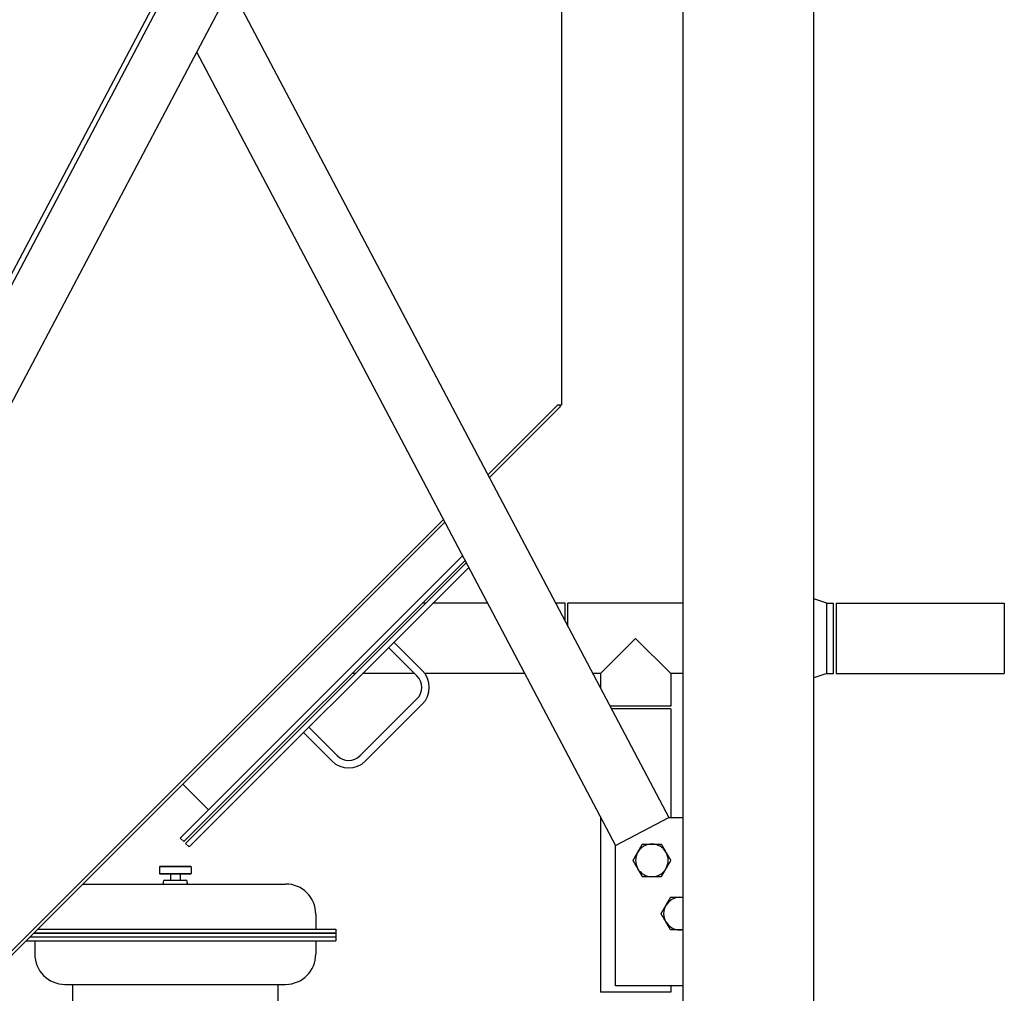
# Model space of a CAD drawing. Header units: inches. Extents: x 24 to 1128, y -94 to 748.
# Tile 429 of 546: x 1026 to 1075, y 158 to 207. Entities that reach past the tile are written whole.
import ezdxf

# ---------------------------------------------------------------- set-up
doc = ezdxf.new("R2010")
doc.units = ezdxf.units.IN
doc.header["$LTSCALE"] = 32
doc.header["$MEASUREMENT"] = 0
doc.layers.add('Visible (ANSI)', color=7, linetype='Continuous', lineweight=30)

msp = doc.modelspace()

# ---------------------------------------------------------------- linework, layer by layer
at = {"layer": 'Visible (ANSI)'}
for p, q in [((1059.44066, 138.75037), (1059.44066, 278.68787)), ((1065.94066, 138.75037), (1065.94066, 278.68787)), ((1058.86887, 256.32463), (1010.94066, 165.51974)), ((1059.08996, 256.20794), (1010.94066, 164.98416)), ((1059.44066, 250.98101), (1011.51246, 160.17612)), ((1053.37916, 239.49687), (1053.37916, 187.44191)), ((1036.88678, 208.25037), (1058.72128, 166.8827)), ((1035.19066, 205.0369), (1056.06816, 165.48234)), ((1049.70835, 183.9586), (1053.19166, 187.44191)), ((1053.19166, 187.44191), (1053.37916, 187.44191)), ((1053.25013, 187.44191), (1053.32425, 187.36779)), ((1049.77976, 183.82331), (1053.32425, 187.36779)), ((1024.19166, 158.44191), (1047.48803, 181.73828)), ((1024.32425, 158.36779), (1047.55944, 181.60299)), ((1048.44497, 179.92526), (1034.36968, 165.84996)), ((1048.56711, 179.69385), (1034.54645, 165.67318)), ((1048.62819, 179.57814), (1034.63484, 165.58479)), ((1048.75033, 179.34673), (1034.81162, 165.40802)), ((1066.59166, 177.55687), (1065.94066, 177.77649)), ((1046.60692, 177.55687), (1046.43014, 177.55687)), ((1049.69504, 177.55687), (1046.96047, 177.55687)), ((1053.55666, 177.55687), (1053.08728, 177.55687)), ((1053.55666, 176.66758), (1053.55666, 177.55687)), ((1059.44066, 177.55687), (1053.68166, 177.55687)), ((1053.68166, 176.43076), (1053.68166, 177.55687)), ((1066.59166, 177.55687), (1066.93166, 177.55687)), ((1066.59166, 174.05687), (1066.59166, 177.55687)), ((1066.93166, 174.05687), (1066.93166, 177.55687)), ((1067.05666, 177.55687), (1075.43566, 177.55687)), ((1067.05666, 177.55687), (1067.05666, 174.05687)), ((1075.43566, 177.55687), (1075.43566, 174.05687)), ((1057.06166, 175.80687), (1055.31166, 174.05687)), ((1058.81166, 174.05687), (1057.06166, 175.80687)), ((1044.75531, 175.35171), (1046.16952, 173.93749)), ((1045.02047, 175.61687), (1046.43469, 174.20266)), ((1043.10692, 174.05687), (1042.93014, 174.05687)), ((1046.05014, 174.05687), (1043.46047, 174.05687)), ((1051.54239, 174.05687), (1046.55866, 174.05687)), ((1055.31166, 174.05687), (1054.93464, 174.05687)), ((1055.31166, 174.05687), (1055.31166, 173.34256)), ((1058.81166, 174.05687), (1058.81166, 172.42687)), ((1059.44066, 174.05687), (1058.81166, 174.05687)), ((1066.59166, 174.05687), (1065.94066, 173.83726)), ((1066.59166, 174.05687), (1066.93166, 174.05687)), ((1067.05666, 174.05687), (1075.43566, 174.05687)), ((1046.16952, 172.78845), (1043.34109, 169.96002)), ((1046.43469, 172.52328), (1043.60626, 169.69485)), ((1058.81166, 172.42687), (1055.79497, 172.42687)), ((1058.81166, 172.30187), (1055.86095, 172.30187)), ((1058.81166, 172.30187), (1058.81166, 166.8827)), ((1042.19204, 169.96002), (1040.77783, 171.37423)), ((1041.92688, 169.69485), (1040.51267, 171.10907)), ((1034.50226, 168.5458), (1035.78389, 167.26417)), ((1055.31166, 166.91561), (1055.31166, 158.17687)), ((1056.06816, 165.48234), (1058.72128, 166.8827)), ((1058.72128, 166.8827), (1059.44066, 166.8827)), ((1034.36968, 165.84996), (1034.54645, 165.67318)), ((1034.63484, 165.58479), (1034.81162, 165.40802)), ((1056.06816, 158.48234), (1056.06816, 165.48234)), ((1033.36916, 164.45237), (1033.33916, 164.42237)), ((1034.91416, 164.42237), (1033.33916, 164.42237)), ((1033.33916, 164.42237), (1033.33916, 164.08837)), ((1033.36916, 164.45237), (1034.88416, 164.45237)), ((1034.88416, 164.45237), (1034.91416, 164.42237)), ((1034.91416, 164.42237), (1034.91416, 164.08837)), ((1033.36916, 164.05837), (1033.33916, 164.08837)), ((1033.33916, 164.08837), (1034.91416, 164.08837)), ((1034.88416, 164.05837), (1033.36916, 164.05837)), ((1033.89066, 164.05837), (1033.89066, 163.75837)), ((1034.36266, 164.05837), (1034.36266, 163.75837)), ((1034.88416, 164.05837), (1034.91416, 164.08837)), ((1029.51783, 163.56137), (1039.62666, 163.56137)), ((1033.53616, 163.62137), (1033.53616, 163.69837)), ((1033.59616, 163.75837), (1034.65716, 163.75837)), ((1034.71716, 163.62137), (1034.71716, 163.69837)), ((1041.12666, 162.06137), (1041.12666, 161.31737)), ((1026.87983, 160.92337), (1042.12666, 160.92337)), ((1026.87983, 160.92337), (1042.12666, 160.92337)), ((1027.07683, 161.12037), (1042.12666, 161.12037)), ((1027.07733, 161.12087), (1042.12666, 161.12087)), ((1027.27383, 161.31737), (1042.12666, 161.31737)), ((1042.12666, 161.31737), (1042.12666, 161.12037)), ((1042.12666, 161.12087), (1042.12666, 160.92337)), ((1042.12666, 160.92337), (1042.12666, 160.72637)), ((1026.68283, 160.72637), (1042.12666, 160.72637)), ((1027.12666, 160.72637), (1027.12666, 160.06137)), ((1041.12666, 160.72637), (1041.12666, 160.06137)), ((1028.62666, 158.56137), (1039.62666, 158.56137)), ((1029.00866, 158.56137), (1029.00866, 157.50537)), ((1039.24466, 158.56137), (1039.24466, 157.50537)), ((1059.44066, 158.48234), (1056.06816, 158.48234)), ((1058.81166, 158.48234), (1058.81166, 158.17687)), ((1058.81166, 158.17687), (1055.31166, 158.17687))]:
    msp.add_line(p, q, dxfattribs=at)
for centre, radius, start, end in [((1045.595, 173.36297), 1.1875, 315, 45), ((1045.595, 173.36297), 0.8125, 315, 45), ((1042.76657, 170.53454), 0.8125, 225, 315), ((1042.76657, 170.53454), 1.1875, 225, 315), ((1057.8738, 164.73927), 0.8125, 90, 150), ((1057.8738, 164.73927), 0.8125, 30, 90), ((1057.8738, 164.73927), 0.8125, 150, 210), ((1057.8738, 164.73927), 0.8125, 330, 30), ((1057.8738, 164.73927), 0.8125, 210, 270), ((1057.8738, 164.73927), 0.8125, 270, 330), ((1033.47616, 163.62137), 0.06, 270, 0), ((1033.59616, 163.69837), 0.06, 90, 180), ((1034.65716, 163.69837), 0.06, 0, 90), ((1034.77716, 163.62137), 0.06, 180, 270), ((1039.62666, 162.06137), 1.5, 0, 90), ((1059.27416, 162.08615), 0.8125, 90, 150), ((1059.27416, 162.08615), 0.8125, 78.174594, 90), ((1059.27416, 162.08615), 0.8125, 150, 210), ((1059.27416, 162.08615), 0.8125, 210, 270), ((1059.27416, 162.08615), 0.8125, 270, 281.825406), ((1028.62666, 160.06137), 1.5, 180, 270), ((1039.62666, 160.06137), 1.5, 270, 0)]:
    msp.add_arc(centre, radius, start, end, dxfattribs=at)
for points, weights in [([(1057.17016, 165.14552), (1057.27901, 165.33406), (1057.40471, 165.55177)], [1, 1.0379548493, 1]), ([(1057.40471, 165.55177), (1057.6561, 165.55177), (1057.8738, 165.55177)], [1, 1.0379548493, 1]), ([(1057.8738, 165.55177), (1058.09151, 165.55177), (1058.3429, 165.55177)], [1, 1.0379548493, 1]), ([(1058.3429, 165.55177), (1058.4686, 165.33406), (1058.57745, 165.14552)], [1, 1.0379548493, 1]), ([(1056.93561, 164.73927), (1057.0613, 164.95697), (1057.17016, 165.14552)], [1, 1.0379548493, 1]), ([(1058.57745, 165.14552), (1058.6863, 164.95697), (1058.812, 164.73927)], [1, 1.0379548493, 1]), ([(1057.17016, 164.33302), (1057.0613, 164.52156), (1056.93561, 164.73927)], [1, 1.0379548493, 1]), ([(1058.812, 164.73927), (1058.6863, 164.52156), (1058.57745, 164.33302)], [1, 1.0379548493, 1]), ([(1057.40471, 163.92677), (1057.27901, 164.14447), (1057.17016, 164.33302)], [1, 1.0379548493, 1]), ([(1057.8738, 163.92677), (1057.6561, 163.92677), (1057.40471, 163.92677)], [1, 1.0379548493, 1]), ([(1058.3429, 163.92677), (1058.09151, 163.92677), (1057.8738, 163.92677)], [1, 1.0379548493, 1]), ([(1058.57745, 164.33302), (1058.4686, 164.14447), (1058.3429, 163.92677)], [1, 1.0379548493, 1]), ([(1058.57051, 162.4924), (1058.67937, 162.68094), (1058.80506, 162.89865)], [1, 1.0379548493, 1]), ([(1058.80506, 162.89865), (1059.05645, 162.89865), (1059.27416, 162.89865)], [1, 1.0379548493, 1]), ([(1059.27416, 162.89865), (1059.35655, 162.89865), (1059.44066, 162.89865)], [1, 1.01403379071, 1.01768960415]), ([(1058.33596, 162.08615), (1058.46166, 162.30386), (1058.57051, 162.4924)], [1, 1.0379548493, 1]), ([(1058.57051, 161.6799), (1058.46166, 161.86844), (1058.33596, 162.08615)], [1, 1.0379548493, 1]), ([(1058.80506, 161.27365), (1058.67937, 161.49136), (1058.57051, 161.6799)], [1, 1.0379548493, 1]), ([(1059.27416, 161.27365), (1059.05645, 161.27365), (1058.80506, 161.27365)], [1, 1.0379548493, 1]), ([(1059.44066, 161.27365), (1059.35655, 161.27365), (1059.27416, 161.27365)], [1.01768960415, 1.01403379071, 1])]:
    msp.add_rational_spline(points, weights, degree=2, dxfattribs=at)

doc.saveas('drawing.dxf')
